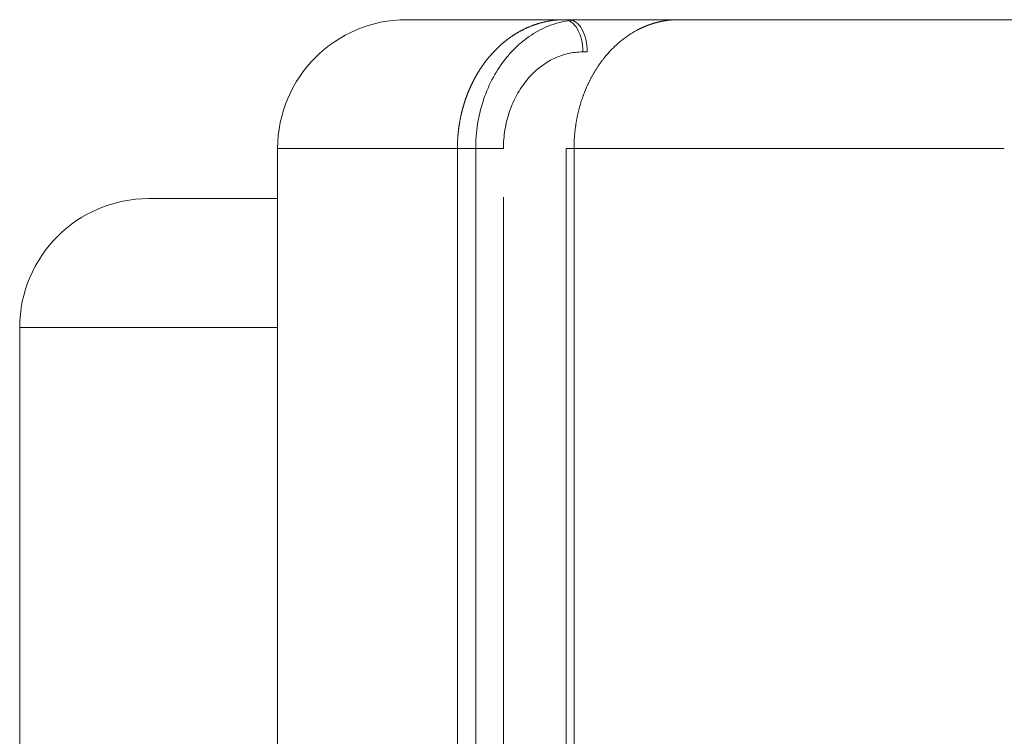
# Model space of a CAD drawing. Header units: millimetres. Extents: x 25069 to 61396, y 8621 to 21558.
# Tile 582 of 656: x 57217 to 57278, y 16304 to 16348. Entities that reach past the tile are written whole.
import ezdxf

# ---------------------------------------------------------------- set-up
doc = ezdxf.new("R2010")
doc.units = ezdxf.units.MM
doc.layers.add('10', color=7, linetype='Continuous')

msp = doc.modelspace()

# ---------------------------------------------------------------- linework, layer by layer
at = {"layer": '10', "color": 7, "linetype": 'Continuous', "lineweight": 20}
for p, q in [((57240.55, 16348.128), (57250.333, 16348.128)), ((57250.333, 16348.128), (57250.609, 16348.128)), ((57250.609, 16348.128), (57257.392, 16348.128)), ((57251.376, 16348.128), (57250.614, 16348.128)), ((57257.392, 16348.128), (57300.548, 16348.128)), ((57251.756, 16346.128), (57251.48, 16346.128)), ((57232.55, 16340.128), (57243.699, 16340.128)), ((57232.55, 16340.128), (57232.55, 16267.799)), ((57243.699, 16270.129), (57243.699, 16340.128)), ((57246.554, 16340.128), (57243.699, 16340.128)), ((57244.832, 16340.128), (57244.832, 16267.128)), ((57250.452, 16340.128), (57250.932, 16340.128)), ((57250.452, 16340.128), (57250.452, 16267.128)), ((57250.932, 16340.128), (57250.932, 16270.129)), ((57277.62, 16340.128), (57250.932, 16340.128)), ((57224.55, 16337.028), (57232.551, 16337.028)), ((57224.55, 16337.028), (57232.551, 16337.028)), ((57246.554, 16337.127), (57246.554, 16270.129)), ((57216.55, 16288.812), (57216.55, 16329.028)), ((57232.55, 16329.028), (57216.55, 16329.028))]:
    msp.add_line(p, q, dxfattribs=at)
for centre in [(57240.55, 16340.128), (57224.55, 16329.028)]:
    msp.add_arc(centre, 8, 90, 180, dxfattribs=at)
for centre in [(57250.333, 16346.128), (57250.609, 16346.128)]:
    msp.add_ellipse(centre, major_axis=(0, -2), ratio=0.573576, start_param=1.570796, end_param=3.141593, dxfattribs=at)
for points, knots in [([(57243.699, 16340.128), (57243.699, 16340.143), (57243.699, 16340.174), (57243.699, 16340.22), (57243.7, 16340.266), (57243.701, 16340.313), (57243.701, 16340.359), (57243.703, 16340.405), (57243.704, 16340.451), (57243.706, 16340.498), (57243.708, 16340.544), (57243.71, 16340.59), (57243.712, 16340.637), (57243.715, 16340.683), (57243.717, 16340.729), (57243.72, 16340.776), (57243.724, 16340.822), (57243.727, 16340.868), (57243.731, 16340.915), (57243.735, 16340.961), (57243.739, 16341.007), (57243.743, 16341.054), (57243.748, 16341.1), (57243.753, 16341.146), (57243.758, 16341.192), (57243.763, 16341.239), (57243.768, 16341.285), (57243.774, 16341.331), (57243.78, 16341.377), (57243.786, 16341.423), (57243.793, 16341.47), (57243.799, 16341.516), (57243.806, 16341.562), (57243.813, 16341.608), (57243.82, 16341.654), (57243.828, 16341.7), (57243.836, 16341.746), (57243.844, 16341.792), (57243.852, 16341.838), (57243.86, 16341.884), (57243.869, 16341.929), (57243.878, 16341.975), (57243.887, 16342.021), (57243.896, 16342.067), (57243.906, 16342.112), (57243.916, 16342.158), (57243.926, 16342.204), (57243.936, 16342.249), (57243.946, 16342.294), (57243.957, 16342.34), (57243.968, 16342.385), (57243.979, 16342.431), (57243.991, 16342.476), (57244.002, 16342.521), (57244.014, 16342.566), (57244.026, 16342.611), (57244.038, 16342.656), (57244.051, 16342.701), (57244.064, 16342.746), (57244.077, 16342.79), (57244.09, 16342.835), (57244.103, 16342.88), (57244.117, 16342.924), (57244.131, 16342.969), (57244.145, 16343.013), (57244.159, 16343.057), (57244.174, 16343.102), (57244.188, 16343.146), (57244.203, 16343.19), (57244.219, 16343.234), (57244.234, 16343.278), (57244.25, 16343.321), (57244.266, 16343.365), (57244.282, 16343.409), (57244.298, 16343.452), (57244.315, 16343.496), (57244.331, 16343.539), (57244.348, 16343.582), (57244.366, 16343.625), (57244.383, 16343.668), (57244.401, 16343.711), (57244.419, 16343.754), (57244.437, 16343.796), (57244.455, 16343.839), (57244.474, 16343.881), (57244.492, 16343.924), (57244.511, 16343.966), (57244.53, 16344.008), (57244.55, 16344.05), (57244.57, 16344.092), (57244.589, 16344.133), (57244.609, 16344.175), (57244.63, 16344.216), (57244.65, 16344.258), (57244.671, 16344.299), (57244.692, 16344.34), (57244.713, 16344.381), (57244.734, 16344.421), (57244.756, 16344.462), (57244.778, 16344.503), (57244.8, 16344.543), (57244.822, 16344.583), (57244.844, 16344.623), (57244.867, 16344.663), (57244.89, 16344.703), (57244.913, 16344.743), (57244.936, 16344.782), (57244.96, 16344.821), (57244.983, 16344.861), (57245.007, 16344.9), (57245.031, 16344.938), (57245.055, 16344.977), (57245.08, 16345.016), (57245.105, 16345.054), (57245.13, 16345.092), (57245.155, 16345.13), (57245.18, 16345.168), (57245.205, 16345.206), (57245.231, 16345.243), (57245.257, 16345.281), (57245.283, 16345.318), (57245.31, 16345.355), (57245.336, 16345.392), (57245.363, 16345.428), (57245.39, 16345.465), (57245.417, 16345.501), (57245.444, 16345.537), (57245.472, 16345.573), (57245.499, 16345.609), (57245.527, 16345.644), (57245.555, 16345.68), (57245.583, 16345.715), (57245.612, 16345.75), (57245.643, 16345.787), (57245.676, 16345.827), (57245.712, 16345.87), (57245.749, 16345.912), (57245.786, 16345.954), (57245.823, 16345.997), (57245.861, 16346.039), (57245.899, 16346.081), (57245.938, 16346.122), (57245.978, 16346.164), (57246.017, 16346.205), (57246.058, 16346.246), (57246.098, 16346.288), (57246.139, 16346.328), (57246.181, 16346.369), (57246.223, 16346.409), (57246.266, 16346.45), (57246.309, 16346.49), (57246.353, 16346.529), (57246.397, 16346.569), (57246.441, 16346.608), (57246.486, 16346.647), (57246.532, 16346.686), (57246.578, 16346.724), (57246.624, 16346.763), (57246.671, 16346.8), (57246.719, 16346.838), (57246.767, 16346.875), (57246.815, 16346.912), (57246.864, 16346.949), (57246.914, 16346.985), (57246.964, 16347.021), (57247.014, 16347.056), (57247.065, 16347.091), (57247.116, 16347.126), (57247.168, 16347.16), (57247.221, 16347.194), (57247.273, 16347.228), (57247.327, 16347.261), (57247.381, 16347.293), (57247.435, 16347.325), (57247.49, 16347.357), (57247.545, 16347.388), (57247.601, 16347.419), (57247.657, 16347.449), (57247.714, 16347.479), (57247.771, 16347.508), (57247.829, 16347.537), (57247.887, 16347.565), (57247.945, 16347.593), (57248.004, 16347.62), (57248.064, 16347.646), (57248.124, 16347.672), (57248.184, 16347.697), (57248.245, 16347.722), (57248.307, 16347.746), (57248.368, 16347.77), (57248.431, 16347.793), (57248.493, 16347.815), (57248.556, 16347.836), (57248.62, 16347.857), (57248.684, 16347.877), (57248.748, 16347.897), (57248.813, 16347.915), (57248.878, 16347.934), (57248.944, 16347.951), (57249.01, 16347.967), (57249.076, 16347.983), (57249.143, 16347.998), (57249.21, 16348.013), (57249.278, 16348.026), (57249.346, 16348.039), (57249.414, 16348.051), (57249.483, 16348.062), (57249.552, 16348.072), (57249.622, 16348.082), (57249.691, 16348.09), (57249.761, 16348.098), (57249.832, 16348.105), (57249.903, 16348.111), (57249.974, 16348.116), (57250.045, 16348.12), (57250.117, 16348.124), (57250.189, 16348.126), (57250.261, 16348.127), (57250.309, 16348.128), (57250.333, 16348.128)], [0, 0, 0, 0, 0.003673, 0.007348, 0.011024, 0.014703, 0.018383, 0.022064, 0.025748, 0.029433, 0.03312, 0.036808, 0.040498, 0.04419, 0.047884, 0.05158, 0.055277, 0.058976, 0.062676, 0.066378, 0.070082, 0.073788, 0.077496, 0.081205, 0.084916, 0.088628, 0.092342, 0.096059, 0.099776, 0.103496, 0.107217, 0.11094, 0.114665, 0.118391, 0.122119, 0.125849, 0.12958, 0.133314, 0.137049, 0.140785, 0.144524, 0.148264, 0.152006, 0.155749, 0.159495, 0.163242, 0.166991, 0.170741, 0.174493, 0.178247, 0.182003, 0.18576, 0.18952, 0.193281, 0.197043, 0.200807, 0.204574, 0.208341, 0.212111, 0.215882, 0.219655, 0.22343, 0.227206, 0.230984, 0.234764, 0.238546, 0.242329, 0.246115, 0.249901, 0.25369, 0.25748, 0.261272, 0.265066, 0.268862, 0.272659, 0.276458, 0.280259, 0.284061, 0.287865, 0.291671, 0.295479, 0.299288, 0.303099, 0.306912, 0.310727, 0.314543, 0.318361, 0.322181, 0.326003, 0.329826, 0.333651, 0.337478, 0.341306, 0.345136, 0.348968, 0.352802, 0.356638, 0.360475, 0.364314, 0.368154, 0.371997, 0.375841, 0.379687, 0.383534, 0.387384, 0.391235, 0.395088, 0.398942, 0.402799, 0.406657, 0.410517, 0.414378, 0.418242, 0.422107, 0.425974, 0.429842, 0.433712, 0.437584, 0.441458, 0.445334, 0.449211, 0.45309, 0.456971, 0.460853, 0.464738, 0.468624, 0.472511, 0.476401, 0.480292, 0.484185, 0.48808, 0.491976, 0.495874, 0.499774, 0.504589, 0.50943, 0.514295, 0.519187, 0.524103, 0.529045, 0.534013, 0.539006, 0.544025, 0.549069, 0.554139, 0.559234, 0.564354, 0.5695, 0.574672, 0.579869, 0.585091, 0.590339, 0.595613, 0.600912, 0.606236, 0.611586, 0.616962, 0.622362, 0.627789, 0.633241, 0.638718, 0.644221, 0.649749, 0.655303, 0.660882, 0.666487, 0.672117, 0.677773, 0.683454, 0.689161, 0.694893, 0.70065, 0.706433, 0.712242, 0.718076, 0.723936, 0.729821, 0.735731, 0.741667, 0.747629, 0.753616, 0.759628, 0.765666, 0.771729, 0.777818, 0.783933, 0.790073, 0.796238, 0.802429, 0.808645, 0.814887, 0.821154, 0.827447, 0.833765, 0.840109, 0.846478, 0.852872, 0.859293, 0.865738, 0.872209, 0.878706, 0.885228, 0.891775, 0.898348, 0.904947, 0.911571, 0.91822, 0.924895, 0.931595, 0.938321, 0.945073, 0.951849, 0.958652, 0.965479, 0.972332, 0.979211, 0.986115, 0.993045, 1, 1, 1, 1]), ([(57251.376, 16348.128), (57250.952, 16348.127), (57250.526, 16348.075), (57249.681, 16347.869), (57249.269, 16347.716), (57248.469, 16347.31), (57248.092, 16347.062), (57247.56, 16346.627), (57247.388, 16346.471), (57247.056, 16346.137), (57246.895, 16345.959), (57246.44, 16345.402), (57246.169, 16344.998), (57245.694, 16344.128), (57245.489, 16343.657), (57245.163, 16342.692), (57245.039, 16342.193), (57244.914, 16341.418), (57244.883, 16341.156), (57244.842, 16340.639), (57244.832, 16340.384), (57244.832, 16340.128)], [0, 0, 0, 0, 0.124441, 0.124441, 0.249686, 0.249686, 0.374932, 0.374932, 0.437554, 0.437554, 0.500177, 0.500177, 0.625422, 0.625422, 0.750668, 0.750668, 0.875913, 0.875913, 0.938536, 0.938536, 1, 1, 1, 1]), ([(57257.392, 16348.128), (57257.38, 16348.128), (57257.358, 16348.128), (57257.323, 16348.127), (57257.289, 16348.127), (57257.255, 16348.126), (57257.221, 16348.125), (57257.187, 16348.124), (57257.154, 16348.122), (57257.12, 16348.121), (57257.087, 16348.119), (57257.053, 16348.117), (57257.02, 16348.114), (57256.987, 16348.112), (57256.954, 16348.109), (57256.921, 16348.106), (57256.888, 16348.103), (57256.856, 16348.1), (57256.823, 16348.097), (57256.791, 16348.093), (57256.758, 16348.089), (57256.726, 16348.085), (57256.694, 16348.081), (57256.662, 16348.076), (57256.631, 16348.072), (57256.599, 16348.067), (57256.567, 16348.062), (57256.536, 16348.057), (57256.505, 16348.052), (57256.474, 16348.046), (57256.443, 16348.041), (57256.412, 16348.035), (57256.381, 16348.029), (57256.35, 16348.023), (57256.32, 16348.017), (57256.289, 16348.01), (57256.259, 16348.004), (57256.229, 16347.997), (57256.199, 16347.99), (57256.169, 16347.983), (57256.14, 16347.976), (57256.11, 16347.968), (57256.081, 16347.961), (57256.051, 16347.953), (57256.022, 16347.945), (57255.993, 16347.938), (57255.964, 16347.929), (57255.935, 16347.921), (57255.907, 16347.913), (57255.878, 16347.905), (57255.85, 16347.896), (57255.822, 16347.887), (57255.793, 16347.878), (57255.765, 16347.87), (57255.738, 16347.86), (57255.71, 16347.851), (57255.682, 16347.842), (57255.655, 16347.833), (57255.628, 16347.823), (57255.601, 16347.813), (57255.574, 16347.804), (57255.547, 16347.794), (57255.52, 16347.784), (57255.493, 16347.774), (57255.467, 16347.764), (57255.441, 16347.753), (57255.414, 16347.743), (57255.388, 16347.733), (57255.363, 16347.722), (57255.337, 16347.711), (57255.311, 16347.701), (57255.286, 16347.69), (57255.26, 16347.679), (57255.235, 16347.668), (57255.21, 16347.657), (57255.185, 16347.646), (57255.16, 16347.634), (57255.136, 16347.623), (57255.111, 16347.612), (57255.087, 16347.6), (57255.063, 16347.589), (57255.038, 16347.577), (57255.014, 16347.565), (57254.991, 16347.554), (57254.967, 16347.542), (57254.943, 16347.53), (57254.765, 16347.439), (57254.44, 16347.252), (57253.989, 16346.936), (57253.569, 16346.585), (57253.181, 16346.203), (57252.925, 16345.908), (57252.779, 16345.726), (57252.73, 16345.664), (57252.682, 16345.601), (57252.635, 16345.538), (57252.588, 16345.475), (57252.542, 16345.41), (57252.497, 16345.346), (57252.452, 16345.28), (57252.407, 16345.214), (57252.364, 16345.148), (57252.321, 16345.081), (57252.278, 16345.013), (57252.236, 16344.945), (57252.195, 16344.877), (57252.154, 16344.808), (57252.114, 16344.739), (57252.075, 16344.669), (57252.036, 16344.598), (57251.998, 16344.528), (57251.961, 16344.456), (57251.924, 16344.385), (57251.888, 16344.312), (57251.852, 16344.24), (57251.817, 16344.167), (57251.783, 16344.094), (57251.749, 16344.02), (57251.716, 16343.946), (57251.684, 16343.871), (57251.652, 16343.797), (57251.622, 16343.721), (57251.591, 16343.646), (57251.562, 16343.57), (57251.533, 16343.494), (57251.504, 16343.417), (57251.477, 16343.341), (57251.45, 16343.264), (57251.424, 16343.186), (57251.398, 16343.109), (57251.373, 16343.031), (57251.349, 16342.953), (57251.325, 16342.874), (57251.303, 16342.796), (57251.28, 16342.717), (57251.259, 16342.638), (57251.238, 16342.558), (57251.218, 16342.479), (57251.199, 16342.399), (57251.18, 16342.319), (57251.162, 16342.239), (57251.144, 16342.159), (57251.128, 16342.079), (57251.112, 16341.998), (57251.096, 16341.918), (57251.082, 16341.837), (57251.068, 16341.756), (57251.054, 16341.675), (57251.042, 16341.594), (57251.03, 16341.513), (57251.019, 16341.432), (57251.008, 16341.35), (57250.998, 16341.269), (57250.989, 16341.187), (57250.981, 16341.106), (57250.973, 16341.024), (57250.966, 16340.943), (57250.959, 16340.861), (57250.954, 16340.78), (57250.949, 16340.698), (57250.944, 16340.617), (57250.941, 16340.535), (57250.937, 16340.454), (57250.935, 16340.372), (57250.933, 16340.291), (57250.932, 16340.209), (57250.932, 16340.155), (57250.932, 16340.128)], [0, 0, 0, 0, 0.003397, 0.006783, 0.010159, 0.013523, 0.016878, 0.020221, 0.023554, 0.026876, 0.030187, 0.033488, 0.036778, 0.040057, 0.043326, 0.046584, 0.049831, 0.053068, 0.056294, 0.059509, 0.062714, 0.065907, 0.069091, 0.072263, 0.075425, 0.078576, 0.081716, 0.084846, 0.087965, 0.091073, 0.094171, 0.097258, 0.100334, 0.1034, 0.106455, 0.109499, 0.112533, 0.115555, 0.118568, 0.121569, 0.12456, 0.12754, 0.130509, 0.133468, 0.136416, 0.139353, 0.14228, 0.145196, 0.148101, 0.150996, 0.15388, 0.156753, 0.159615, 0.162467, 0.165308, 0.168139, 0.170958, 0.173767, 0.176566, 0.179353, 0.18213, 0.184897, 0.187652, 0.190397, 0.193131, 0.195855, 0.198568, 0.20127, 0.203961, 0.206642, 0.209312, 0.211971, 0.21462, 0.217258, 0.219885, 0.222502, 0.225107, 0.227703, 0.230287, 0.232861, 0.235424, 0.237976, 0.240518, 0.243049, 0.24557, 0.248079, 0.250578, 0.302773, 0.353832, 0.403755, 0.452542, 0.500194, 0.50706, 0.513921, 0.520776, 0.527626, 0.53447, 0.541309, 0.548142, 0.55497, 0.561792, 0.568608, 0.57542, 0.582225, 0.589025, 0.59582, 0.602609, 0.609393, 0.616171, 0.622943, 0.62971, 0.636472, 0.643228, 0.649979, 0.656724, 0.663463, 0.670198, 0.676926, 0.68365, 0.690368, 0.69708, 0.703787, 0.710488, 0.717184, 0.723875, 0.73056, 0.737239, 0.743914, 0.750582, 0.757246, 0.763903, 0.770556, 0.777203, 0.783845, 0.790481, 0.797112, 0.803737, 0.810357, 0.816971, 0.823581, 0.830184, 0.836783, 0.843376, 0.849963, 0.856545, 0.863122, 0.869694, 0.87626, 0.882821, 0.889376, 0.895926, 0.902471, 0.90901, 0.915544, 0.922072, 0.928596, 0.935114, 0.941626, 0.948133, 0.954635, 0.961132, 0.967623, 0.974109, 0.98059, 0.987065, 0.993535, 1, 1, 1, 1]), ([(57251.48, 16346.128), (57251.156, 16346.128), (57250.834, 16346.089), (57250.199, 16345.935), (57249.889, 16345.819), (57249.445, 16345.595), (57249.3, 16345.512), (57249.016, 16345.327), (57248.876, 16345.225), (57248.473, 16344.896), (57248.225, 16344.648), (57247.771, 16344.095), (57247.563, 16343.786), (57247.205, 16343.134), (57247.054, 16342.789), (57246.868, 16342.244), (57246.813, 16342.057), (57246.719, 16341.68), (57246.68, 16341.49), (57246.586, 16340.914), (57246.554, 16340.524), (57246.554, 16340.128)], [0, 0, 0, 0, 0.125, 0.125, 0.25, 0.25, 0.3125, 0.3125, 0.375, 0.375, 0.5, 0.5, 0.625, 0.625, 0.75, 0.75, 0.8125, 0.8125, 0.875, 0.875, 1, 1, 1, 1])]:
    msp.add_open_spline(points, degree=3, knots=knots, dxfattribs=at)

doc.saveas('drawing.dxf')
